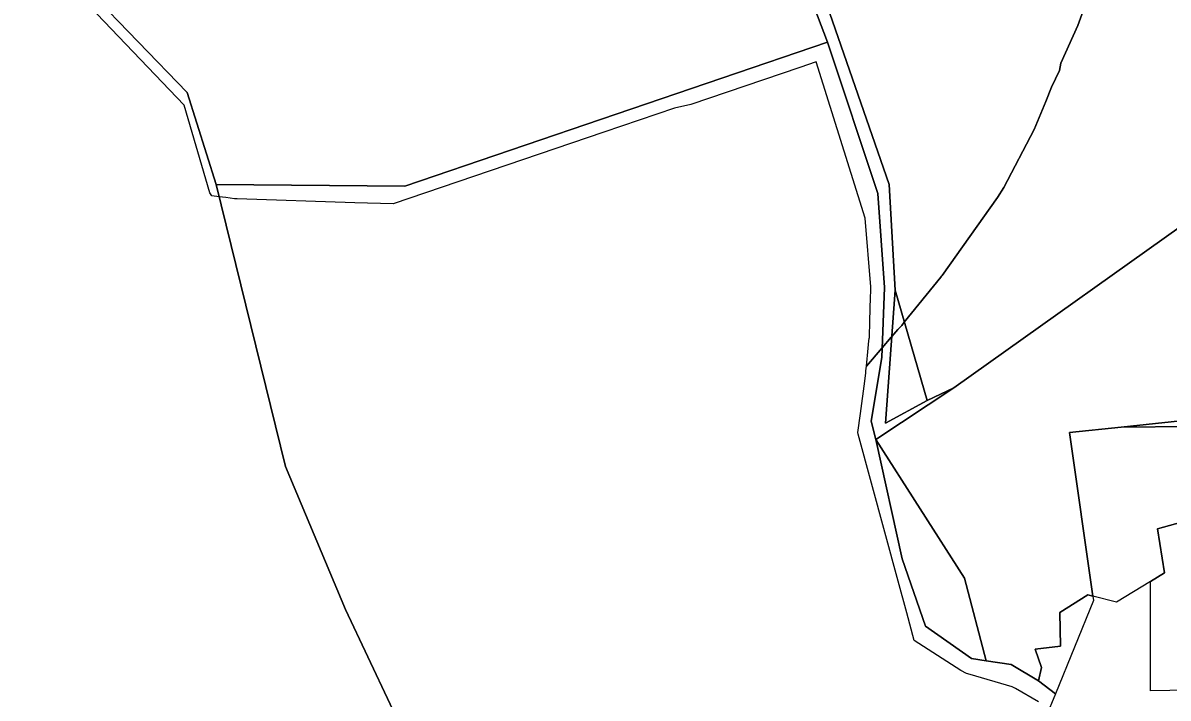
# Model space of a CAD drawing. Extents: x -477304 to -465429, y -1159113 to -1149210.
# Drawn here: x -468438.3 to -468028.4, y -1156781.2 to -1156539.5 of the extents above; entities that cross this region are included whole.
import ezdxf

# ---------------------------------------------------------------- set-up
doc = ezdxf.new("R2010")
doc.units = 0
for name, color, linetype in [('BPEJ_s', 7, 'Continuous'), ('PUPFL_s', 7, 'Continuous'), ('trav_porost_s', 7, 'Continuous')]:
    doc.layers.add(name, color=color, linetype=linetype)

msp = doc.modelspace()

# ---------------------------------------------------------------- linework, layer by layer
at = {"layer": 'BPEJ_s'}
for points in [[(-468074.86, -1156782.58), (-468083.07, -1156777.8), (-468084.23, -1156777.12), (-468099.31, -1156772.81), (-468100.56, -1156772.45), (-468102.63, -1156771.36), (-468119.26, -1156760.59), (-468121.96, -1156750.65), (-468125.05, -1156739.31), (-468139.33, -1156686.72), (-468139.48, -1156686.16), (-468138.56, -1156679.39), (-468136.96, -1156667.73), (-468136.55, -1156664.72), (-468136.57, -1156664.04), (-468136.34, -1156662.35), (-468130.76, -1156655.79), (-468127.56, -1156652.03), (-468127.35, -1156651.79), (-468125.11, -1156649.22), (-468123.75, -1156647.84), (-468122.83, -1156646.7), (-468109.77, -1156630.52), (-468109.54, -1156630.23), (-468109.3, -1156629.92), (-468089.48, -1156602.05), (-468087.25, -1156598.42), (-468076.34, -1156577.67), (-468072.23, -1156567.64), (-468070.15, -1156562.57), (-468067.25, -1156556.52), (-468066.82, -1156553.98), (-468060.69, -1156540.45), (-468055.19, -1156525.22)], [(-468055.19, -1156525.22), (-468060.69, -1156540.45), (-468066.82, -1156553.98), (-468067.25, -1156556.52), (-468070.15, -1156562.57), (-468072.23, -1156567.64)], [(-468136.34, -1156662.35), (-468135.79, -1156655.99), (-468135.48, -1156653.35), (-468135.36, -1156652.52), (-468135.3, -1156652.1), (-468135.14, -1156646.17), (-468134.91, -1156637.71), (-468134.85, -1156635.51), (-468134.8, -1156633.94), (-468136.82, -1156609.39), (-468154.41, -1156553.47), (-468160.22, -1156555.46), (-468199.2, -1156568.78), (-468205.12, -1156570.05), (-468230.44, -1156578.67), (-468305.78, -1156604.31), (-468319.54, -1156603.87), (-468361.6, -1156602.52), (-468362.6, -1156602.49), (-468365.66, -1156602.07), (-468368.01, -1156601.75), (-468370.68, -1156601.39), (-468371.36, -1156600.3), (-468380.64, -1156569), (-468414.49, -1156533.53)], [(-468136.57, -1156664.04), (-468136.34, -1156662.35), (-468135.79, -1156655.99), (-468135.48, -1156653.35), (-468135.36, -1156652.52), (-468135.3, -1156652.1), (-468135.14, -1156646.17), (-468134.91, -1156637.71), (-468134.85, -1156635.51), (-468134.8, -1156633.94), (-468136.82, -1156609.39), (-468154.41, -1156553.47), (-468160.22, -1156555.46), (-468199.2, -1156568.78), (-468205.12, -1156570.05), (-468230.44, -1156578.67), (-468305.78, -1156604.31), (-468319.54, -1156603.87), (-468361.6, -1156602.52), (-468362.6, -1156602.49), (-468365.66, -1156602.07), (-468368.01, -1156601.75), (-468370.68, -1156601.39), (-468371.36, -1156600.3), (-468380.64, -1156569), (-468414.49, -1156533.53)], [(-468072.23, -1156567.64), (-468076.34, -1156577.67), (-468087.25, -1156598.42), (-468089.48, -1156602.05), (-468109.3, -1156629.92), (-468109.54, -1156630.23), (-468109.77, -1156630.52), (-468122.83, -1156646.7), (-468123.75, -1156647.84), (-468125.11, -1156649.22), (-468127.35, -1156651.79), (-468127.56, -1156652.03), (-468130.76, -1156655.79), (-468136.34, -1156662.35)], [(-468074.86, -1156782.58), (-468083.07, -1156777.8), (-468084.23, -1156777.12), (-468099.31, -1156772.81), (-468100.56, -1156772.45), (-468102.63, -1156771.36), (-468119.26, -1156760.59), (-468121.96, -1156750.65), (-468125.05, -1156739.31), (-468139.33, -1156686.72), (-468139.48, -1156686.16), (-468138.56, -1156679.39), (-468136.96, -1156667.73), (-468136.55, -1156664.72), (-468136.57, -1156664.04)]]:
    msp.add_lwpolyline(points, dxfattribs=at)
at = {"layer": 'PUPFL_s'}
for points in [[(-468464.25, -1156466.45), (-468437.9, -1156477.87), (-468419.96, -1156478.04), (-468426.62, -1156486.89), (-468425.96, -1156493.9), (-468420.29, -1156505.13), (-468414.61, -1156528), (-468379.5, -1156564.49), (-468369.09, -1156597.36), (-468344.36, -1156698.28), (-468322.82, -1156749.5), (-468298.82, -1156800.34), (-468291.89, -1156848.8), (-468289.54, -1156900.18), (-468303.18, -1156948.13), (-468314.74, -1156952.93), (-468342.09, -1156936.7), (-468413.39, -1156925.05), (-468451.17, -1156903.94)], [(-468298.82, -1156800.34), (-468322.82, -1156749.5), (-468344.36, -1156698.28), (-468369.09, -1156597.36), (-468301.58, -1156597.93), (-468150.38, -1156546.39), (-468132.33, -1156600.6), (-468129.96, -1156634.28), (-468130.89, -1156659.33), (-468134.69, -1156682.02), (-468133.04, -1156688.63), (-468123.62, -1156731.35), (-468115.2, -1156755.42), (-468098.78, -1156767.04), (-468093.49, -1156767.83), (-468084.6, -1156769.19), (-468074.79, -1156775.07), (-468068.77, -1156779.62), (-468072.23, -1156788.06)]]:
    msp.add_lwpolyline(points, dxfattribs=at)
for points in [[(-468170.02, -1156497.43), (-468159.76, -1156521.53), (-468150.38, -1156546.39), (-468301.58, -1156597.93), (-468369.09, -1156597.36), (-468379.5, -1156564.49), (-468414.61, -1156528), (-468420.29, -1156505.13), (-468425.96, -1156493.9), (-468426.62, -1156486.89), (-468391.56, -1156487.59), (-468371.57, -1156481.56), (-468370.56, -1156507.88), (-468366.18, -1156526.82), (-468352.16, -1156533.95), (-468341.82, -1156532.34), (-468253.44, -1156510.93), (-468249.65, -1156517.76), (-468173.71, -1156495.66)], [(-468126.16, -1156635.24), (-468114.71, -1156674.63), (-468129.58, -1156682.83)], [(-468093.49, -1156767.83), (-468098.78, -1156767.04), (-468115.2, -1156755.42), (-468123.62, -1156731.35), (-468133.04, -1156688.63), (-468101.34, -1156738.26)]]:
    msp.add_lwpolyline(points, close=True, dxfattribs=at)
at = {"layer": 'trav_porost_s'}
for points in [[(-468011.24, -1156603.36), (-468105.08, -1156670.12), (-468114.71, -1156674.63), (-468126.16, -1156635.24), (-468128.29, -1156597.36), (-468156.6, -1156515.38), (-468170.11, -1156489.31), (-468183.78, -1156478.45), (-468192.13, -1156457.02), (-468180.46, -1156457.73), (-468172.8, -1156455.47), (-468137.31, -1156447.85), (-468119.52, -1156472.83), (-468102.41, -1156522.84), (-468098.77, -1156521.28), (-468114.77, -1156472.54), (-468133.01, -1156441.99), (-468113.51, -1156427.43), (-468081, -1156409.64), (-468046.16, -1156392.98), (-468039.54, -1156372.85), (-468008.01, -1156369.66)], [(-468156.6, -1156515.38), (-468128.29, -1156597.36), (-468126.16, -1156635.24), (-468129.58, -1156682.83), (-468114.71, -1156674.63), (-468105.08, -1156670.12), (-468133.04, -1156688.63), (-468134.69, -1156682.02), (-468130.89, -1156659.33), (-468129.96, -1156634.28), (-468132.33, -1156600.6), (-468150.38, -1156546.39), (-468159.76, -1156521.53)], [(-468023.96, -1156681.9), (-468045.22, -1156684.19), (-468063.73, -1156686.18), (-468055.33, -1156744.72), (-468057.17, -1156744.25), (-468067.16, -1156750.58), (-468066.95, -1156762.57), (-468076, -1156763.67), (-468073.75, -1156770.21), (-468074.79, -1156775.07), (-468084.6, -1156769.19), (-468093.49, -1156767.83), (-468101.34, -1156738.26), (-468133.04, -1156688.63), (-468105.08, -1156670.12), (-468011.24, -1156603.36)], [(-467971.83, -1156683.46), (-468045.22, -1156684.19), (-468023.96, -1156681.9)], [(-468020.91, -1156778.31), (-468034.68, -1156778.59), (-468034.71, -1156739.41), (-468029.73, -1156736.36), (-468032.19, -1156720.56), (-468017.13, -1156716.48)]]:
    msp.add_lwpolyline(points, dxfattribs=at)
for points in [[(-468032.19, -1156720.56), (-468029.73, -1156736.36), (-468034.71, -1156739.41), (-468046.94, -1156746.88), (-468055.33, -1156744.72), (-468063.73, -1156686.18), (-468045.22, -1156684.19), (-467971.83, -1156683.46), (-467983.23, -1156707.37), (-467993.9, -1156721.92), (-468008.34, -1156725.11), (-468017.13, -1156716.48)], [(-468055.12, -1156746.23), (-468068.77, -1156779.62), (-468074.79, -1156775.07), (-468073.75, -1156770.21), (-468076, -1156763.67), (-468066.95, -1156762.57), (-468067.16, -1156750.58), (-468057.17, -1156744.25), (-468055.33, -1156744.72)]]:
    msp.add_lwpolyline(points, close=True, dxfattribs=at)

doc.saveas('drawing.dxf')
